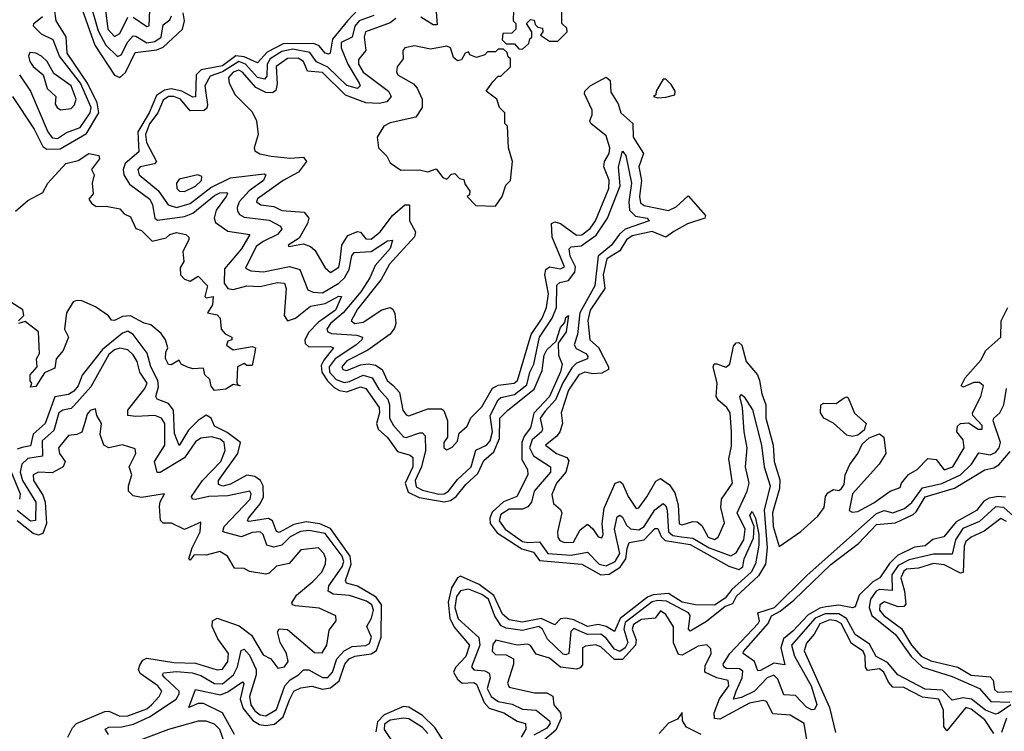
# Model space of a CAD drawing. Extents: x 2472589 to 2662339, y 701009 to 849030.
# Tile 390 of 406: x 2641315 to 2644957, y 760497 to 763129. Entities that reach past the tile are written whole.
import ezdxf

# ---------------------------------------------------------------- set-up
doc = ezdxf.new("R2010")
doc.units = 0

msp = doc.modelspace()

# ---------------------------------------------------------------- linework, layer by layer
at = {"layer": '0CON05XD'}
for points in [[(2641288, 762845), (2641368.5, 762725), (2641400.7, 762660.7), (2641415, 762650.7), (2641465, 762651.3), (2641561.8, 762708.2), (2641607, 762785), (2641601.3, 762821.3), (2641565.8, 762895), (2641490.9, 763005), (2641486.3, 763066.3), (2641450.3, 763125), (2641437.9, 763215)], [(2641540.4, 763180.4), (2641593, 763035), (2641665, 762924.6), (2641685, 762915.3), (2641706.1, 762933.9), (2641741.6, 763008.4), (2641822.2, 763017.8), (2641845, 763028.3), (2641917.5, 763095), (2641924.7, 763125), (2641919.2, 763155)], [(2641574.8, 763195), (2641605, 763087.9), (2641634, 763035), (2641676.3, 762993.7), (2641690.1, 762999.9), (2641715, 763047.3), (2641735, 763069.7), (2641745, 763069.1), (2641785, 763043.5), (2641815, 763048.2), (2641837.6, 763065), (2641845, 763110), (2641870.6, 763129.4), (2641876.3, 763143.7)], [(2642585, 763187.1), (2642527.1, 763125)], [(2642854.5, 763174.5), (2642859.8, 763110.2), (2642845, 763110.7), (2642799.2, 763139.2)], [(2643142.5, 763205), (2643140, 763125), (2643150, 763115), (2643150, 763095), (2643135, 763080), (2643101.7, 763078.3), (2643100, 763055), (2643115, 763040), (2643145, 763040), (2643161.7, 763021.7), (2643175, 763020)], [(2643175, 763020), (2643198.3, 763041.7), (2643201.7, 763058.3), (2643210, 763065), (2643210, 763085), (2643190, 763115), (2643205, 763130), (2643218.3, 763128.3), (2643221.7, 763111.7), (2643231.7, 763101.7), (2643248.3, 763098.3), (2643250, 763085), (2643241.7, 763071.7), (2643275, 763050), (2643305, 763050), (2643340, 763085), (2643338.3, 763098.3), (2643320, 763115), (2643320, 763185)], [(2641314.6, 762925), (2641355.4, 762865.4), (2641418.4, 762715), (2641435, 762692.4), (2641455, 762690.3), (2641487.7, 762712.3), (2641539, 762731), (2641575.1, 762784.9), (2641579.6, 762805), (2641540, 762895), (2641461.9, 762995), (2641438.2, 763055), (2641396, 763076), (2641365.6, 763105), (2641366.9, 763115), (2641399.2, 763140.8)], [(2641632, 763165), (2641641.1, 763095), (2641665, 763067.5), (2641685, 763078.6), (2641715, 763139.2)], [(2641735, 763138.2), (2641785, 763103.8), (2641793.3, 763106.7), (2641795.8, 763165)], [(2642624.7, 763145), (2642571, 763125), (2642555.1, 763104.9), (2642545, 763064.6), (2642503.6, 763045), (2642503.7, 763025), (2642528.5, 762965), (2642571.1, 762895), (2642574.6, 762885), (2642565, 762875.5), (2642525, 762885.7), (2642455, 762954.1), (2642413.1, 762973.1), (2642388, 763008), (2642325, 763020.9), (2642285, 763011.5), (2642241.4, 762985), (2642230.7, 762965), (2642229.5, 762920.5), (2642220.4, 762909.6), (2642195, 762916), (2642150.7, 762965), (2642125, 762974.4), (2642065, 762937.1), (2642019.4, 762920.6), (2642000, 762885), (2642009.7, 762815), (2642007.6, 762802.4), (2641996.7, 762793.3), (2641945, 762791.8), (2641909.3, 762835), (2641885, 762844.8), (2641865, 762845.5), (2641845, 762831.2)], [(2642527.1, 763125), (2642472.2, 763057.8), (2642463.8, 763006.2), (2642458.3, 763001.7), (2642445, 763006), (2642422.5, 763032.5), (2642401.5, 763041.5), (2642290, 763040), (2642230.8, 763009.2), (2642195, 762969.4), (2642145, 762992.6), (2642115, 762995.5), (2642065, 762959.3), (2641985.6, 762944.4), (2641968.1, 762925), (2641965, 762844.5), (2641955, 762842.7), (2641915, 762865.2), (2641875, 762873.9), (2641851.1, 762868.9), (2641821.4, 762848.6), (2641793.3, 762785), (2641752.1, 762715), (2641755, 762640.8), (2641705, 762596.8), (2641698, 762575), (2641700, 762555), (2641720.7, 762520.7), (2641795.9, 762465), (2641805.8, 762445), (2641814.7, 762395), (2641825, 762387.5), (2641925, 762401.3), (2641955, 762413.1), (2642035, 762479.5), (2642055, 762488.6), (2642079.7, 762489.7), (2642084, 762485), (2642078.1, 762475), (2642041.2, 762425), (2642034.7, 762395), (2642038.7, 762378.7), (2642085, 762347.3), (2642165.7, 762335), (2642135, 762281.5), (2642072, 762208), (2642071.7, 762155), (2642085, 762135.3), (2642105, 762131.7), (2642155, 762144.8), (2642205, 762142.4), (2642267.2, 762157.2), (2642294, 762155), (2642300, 762135), (2642293.1, 762035), (2642305.5, 762015.5), (2642335, 762024.7), (2642391, 762069), (2642445, 762079), (2642495, 762106.5), (2642505.7, 762105.7), (2642482.9, 762055), (2642420.2, 762009.8), (2642385, 761972.8), (2642369.8, 761945), (2642371, 761931), (2642385, 761919.7), (2642465, 761920), (2642475.2, 761915.2), (2642439.7, 761870.3), (2642429.7, 761850.3), (2642433, 761825), (2642453.2, 761793.2), (2642478.6, 761768.6), (2642497.6, 761757.6), (2642525, 761752.3), (2642575, 761771.1), (2642595.5, 761765.5), (2642644.8, 761694.8), (2642645.6, 761675), (2642634.7, 761635), (2642641.3, 761615), (2642675, 761583.8), (2642712.2, 761532.2), (2642758.9, 761518.9), (2642769.8, 761509.8), (2642768.9, 761475), (2642740.5, 761415), (2642751.8, 761381.8), (2642792.2, 761362.2), (2642885, 761345.7), (2642908.8, 761351.2), (2642929, 761365), (2642965, 761409.5), (2643009.5, 761450.5), (2643031.6, 761498.4), (2643069, 761531), (2643089.6, 761580.4), (2643091.3, 761655), (2643120.6, 761685), (2643218, 761762), (2643248.1, 761831.9), (2643255, 761888.8), (2643265, 761907.5), (2643299.6, 761940.5), (2643304.4, 761955.6), (2643315, 761991.2), (2643331.2, 762008.8), (2643335, 762027.5), (2643345.5, 762035.5), (2643336.1, 761975), (2643307.3, 761932.7), (2643308, 761888), (2643321.5, 761855), (2643315, 761827.1), (2643275, 761735.4), (2643216.8, 761673.2), (2643205, 761619.4), (2643181.2, 761588.8), (2643172.2, 761565), (2643172.6, 761502.6), (2643193.5, 761465), (2643194.5, 761445), (2643154.4, 761365.6), (2643104.2, 761345.8), (2643062.2, 761307.8), (2643054.2, 761285), (2643055.5, 761265), (2643081, 761231), (2643172, 761171.9), (2643215, 761159.2), (2643238.4, 761128.4), (2643394.8, 761114.8), (2643465, 761075.5), (2643495, 761077.8), (2643536.2, 761103.8), (2643556.8, 761135), (2643562.5, 761172.5), (2643569.4, 761195), (2643624.5, 761205.5), (2643665, 761247.1), (2643675, 761246.7), (2643687.6, 761217.6), (2643702.9, 761202.9), (2643795, 761188), (2643938.1, 761108.1), (2643975, 761095.5), (2643989.5, 761105), (2643995.3, 761135), (2644028.9, 761211.1), (2644032, 761255), (2644015.8, 761295), (2644025, 761310), (2644037.2, 761285), (2644049.1, 761225), (2644049.3, 761185), (2644036.6, 761116.6), (2644020.7, 761085), (2643949.1, 761020.9), (2643925, 760989.8), (2643885, 760963.2), (2643815, 760964.1), (2643765, 760974.9), (2643715, 761006.9), (2643658.5, 761001.5), (2643637.4, 760992.5), (2643536.2, 760913.8), (2643515, 760865.7), (2643484.6, 760884.6), (2643455, 760891.3), (2643415, 760884.6), (2643365, 760908.5), (2643334.3, 760915.7), (2643315, 760912.5), (2643295, 760891.2), (2643243.5, 760913.5), (2643175, 760900.8), (2643125, 760909), (2643100.4, 760930.4), (2643069.4, 760999.4), (2643015, 761040), (2642945, 761070.6), (2642935, 761064.5), (2642912.5, 761027.5), (2642899.9, 760975), (2642906.5, 760915), (2642922.2, 760882.2), (2642978.8, 760815), (2642965, 760773.9), (2642927.1, 760732.9), (2642920, 760715), (2642935, 760689.4), (2642951.8, 760675), (2642995, 760677.6), (2643005, 760671.5), (2643033.1, 760603.1), (2643051.9, 760581.9), (2643105.5, 760565), (2643155, 760534.7), (2643185.4, 760525), (2643187.6, 760505), (2643170.5, 760475)], [(2642706.4, 763133.6), (2642685, 763118.2), (2642594.5, 763085), (2642588.8, 763065), (2642595.6, 763015), (2642568.2, 762981.8), (2642568, 762965), (2642585.3, 762935), (2642679.6, 762865), (2642689.1, 762845), (2642672.5, 762825), (2642645, 762819.5), (2642595, 762821.6), (2642520.4, 762850.4), (2642435, 762933.8), (2642379.3, 762939.2), (2642364.6, 762975), (2642345, 762987.4), (2642305, 762986.2), (2642264.1, 762955.9), (2642267.3, 762892.7), (2642262.2, 762867.8), (2642250.6, 762859.4), (2642225, 762860), (2642189, 762879), (2642139.3, 762935), (2642125, 762943.3), (2642104.2, 762935), (2642087.5, 762915), (2642090, 762895), (2642111.5, 762851.5), (2642175, 762788), (2642191.4, 762755), (2642196.7, 762705), (2642182, 762655), (2642184.2, 762644.2), (2642203, 762633), (2642244.6, 762624.6), (2642315, 762617.5), (2642365, 762621.2), (2642376.2, 762605), (2642345.8, 762565), (2642289.4, 762535), (2642195, 762466.9), (2642190.8, 762455), (2642206.7, 762445), (2642255, 762438.5), (2642285, 762423.3), (2642367.8, 762417.8), (2642384, 762395), (2642380, 762375), (2642348.3, 762321.7), (2642307.5, 762295), (2642310, 762290), (2642365, 762300), (2642390.9, 762290.9), (2642406.7, 762276.7), (2642445, 762212), (2642464.5, 762194.5), (2642495, 762214.4), (2642500.4, 762239.6), (2642506.3, 762295), (2642528.9, 762331), (2642565, 762346.4), (2642575, 762343.1), (2642595, 762318.9), (2642615, 762317.7), (2642647.8, 762345), (2642694.5, 762405.5), (2642740, 762445), (2642756.5, 762445), (2642757, 762385), (2642778.5, 762345), (2642775, 762325.8), (2642682.8, 762225), (2642651.7, 762168.3), (2642565, 762058.2), (2642541.1, 762015), (2642555, 762005.5), (2642585, 762010), (2642655, 762055.4), (2642685, 762064.5), (2642695, 762058.6), (2642702.4, 762042.4), (2642706.2, 762005), (2642701.6, 761988.4), (2642685, 761965.5), (2642602.9, 761907.1), (2642525, 761867.7), (2642507.1, 761845), (2642510, 761835), (2642525, 761831.8), (2642575, 761852.2), (2642605, 761856.2), (2642631.2, 761851.2), (2642655.5, 761835.5), (2642673.8, 761795), (2642696.3, 761776.3), (2642719.6, 761749.6), (2642732.2, 761685), (2642745, 761668), (2642755, 761664.2), (2642825, 761689.4), (2642875, 761690), (2642883.9, 761683.9), (2642897.5, 761645), (2642897.5, 761585), (2642884, 761565), (2642883.8, 761545), (2642895, 761537.5), (2642915, 761547.5), (2642935, 761570), (2642940, 761600), (2642970, 761625), (2642983.9, 761656.1), (2643025, 761697.1), (2643063.7, 761766.3), (2643085, 761777.3), (2643143.8, 761785), (2643156.7, 761795), (2643207, 761965), (2643248, 762025), (2643263.6, 762065), (2643271, 762115), (2643257.9, 762185), (2643261.5, 762205), (2643275, 762214.6), (2643315, 762208.2), (2643330.5, 762215), (2643285.2, 762325), (2643282.5, 762375), (2643295, 762381.8), (2643315, 762376), (2643375, 762332.2), (2643395, 762333.3), (2643425, 762356.5)], [(2643075, 762440), (2643100, 762475), (2643113, 762517), (2643130, 762535), (2643137.5, 762605), (2643122.5, 762655), (2643120, 762735), (2643110, 762745), (2643110, 762785), (2643090, 762805), (2643080, 762835), (2643040, 762865), (2643065, 762900), (2643085, 762920), (2643095, 762920), (2643130, 762955), (2643130, 762985), (2643121.7, 762991.7), (2643118.3, 763008.3), (2643105, 763020), (2643085, 763020), (2643075, 763010), (2643045, 763010), (2643035, 763000), (2643005, 762990), (2642980, 763000), (2642975, 763010), (2642962.5, 763005), (2642949.3, 762980.7), (2642935, 762977.5), (2642919.3, 762989.3), (2642908.2, 763025), (2642895, 763031.5), (2642835, 763020), (2642775, 763032.5), (2642740, 763025), (2642732.5, 763015), (2642733.8, 762985), (2642711.2, 762955), (2642709.2, 762935), (2642715, 762924.3), (2642771.9, 762891.9), (2642785.6, 762875.6), (2642804.2, 762835), (2642804, 762805), (2642780.7, 762769.3), (2642685, 762748), (2642662.5, 762735), (2642637.5, 762695), (2642642.5, 762655), (2642672.5, 762625), (2642685, 762600), (2642725, 762572.5), (2642793.6, 762573.6), (2642825, 762566.7), (2642855, 762577.5), (2642880, 762545), (2642895, 762540), (2642911.7, 762558.3), (2642925, 762560), (2642941.7, 762541.7), (2642958.3, 762538.3), (2642961.7, 762521.7), (2642980, 762495), (2642978.3, 762481.7), (2642970, 762475), (2643001.7, 762441.7), (2643075, 762440)], [(2641466.4, 762796.4), (2641505, 762800.8), (2641517.8, 762815), (2641523.5, 762835), (2641505, 762884.2), (2641440.9, 762930.9), (2641416.5, 762975), (2641395, 762994.2), (2641375, 763005.7), (2641352.3, 763007.7), (2641348, 762995), (2641352.9, 762975), (2641365, 762956.2), (2641401.2, 762925), (2641416.2, 762875), (2641448, 762845), (2641446.4, 762816.4), (2641453.3, 762805), (2641466.4, 762796.4)], [(2643425, 762356.5), (2643445.2, 762385), (2643494.8, 762505), (2643495.2, 762535.2), (2643475.3, 762585), (2643478.2, 762605), (2643495.9, 762634.1), (2643497.5, 762655), (2643485, 762700), (2643427.8, 762745), (2643423.5, 762755), (2643433, 762777), (2643432.9, 762795), (2643404.2, 762855), (2643405.8, 762865), (2643425.7, 762885), (2643485, 762917.1), (2643499.4, 762905), (2643501.2, 762861.2), (2643528.6, 762818.6), (2643538.6, 762785), (2643583.3, 762745), (2643584.8, 762694.8), (2643622.3, 762635), (2643604.8, 762585), (2643615.2, 762534.8), (2643607.8, 762475), (2643611.5, 762451.5), (2643625, 762442.6), (2643715, 762423.5), (2643743.5, 762436.6), (2643787.9, 762477.9), (2643851.4, 762405), (2643850, 762395), (2643785.5, 762374.5), (2643734.6, 762345.3), (2643705, 762324.6), (2643655, 762346.2), (2643580.8, 762329.2), (2643559.5, 762315), (2643535, 762274.7), (2643487.5, 762245), (2643473.8, 762185), (2643479.5, 762135), (2643424.9, 762055.1), (2643417.1, 762017.1), (2643424.6, 761945), (2643456.6, 761916.6), (2643493.1, 761845), (2643493.1, 761835), (2643468.9, 761821.1), (2643435, 761819.2), (2643405, 761825.8), (2643382.8, 761815), (2643345, 761758.6), (2643317.5, 761675), (2643322.5, 761635), (2643313.3, 761605), (2643301.8, 761588.2), (2643260, 761555), (2643300.8, 761525), (2643339.1, 761509.1), (2643346.9, 761496.9), (2643334.7, 761455), (2643300.8, 761415), (2643283.4, 761373.4), (2643289.3, 761339.3), (2643315, 761316.7), (2643320, 761305), (2643304.6, 761235), (2643305.5, 761215), (2643313.2, 761203.2), (2643330, 761195), (2643363.1, 761196.9), (2643388.5, 761241.5), (2643415, 761263.3), (2643435.7, 761245.7), (2643455, 761216.2), (2643468, 761212), (2643473.8, 761225), (2643469.4, 761265), (2643477.2, 761322.8), (2643517.5, 761415), (2643535, 761421.2), (2643545, 761413.8), (2643565.4, 761365), (2643595, 761321.2), (2643605, 761324), (2643635, 761364.3), (2643668, 761422), (2643685, 761431.4), (2643718.3, 761408.3), (2643738.8, 761378.8), (2643751.3, 761335), (2643755, 761264.3), (2643765, 761260), (2643805, 761273.1), (2643821.4, 761271.4), (2643838.6, 761258.6), (2643862.2, 761215), (2643885, 761206.7), (2643898.6, 761215), (2643922.3, 761267.7), (2643908.6, 761325), (2643911.4, 761355), (2643951.2, 761415), (2643938.8, 761505), (2643948.3, 761551.7), (2643948.2, 761605), (2643943.3, 761675), (2643931.4, 761695), (2643900.3, 761720.3), (2643891.5, 761735), (2643894.6, 761785), (2643880, 761845), (2643884.2, 761855.8), (2643894, 761856), (2643926.5, 761843.5), (2643942.2, 761855), (2643955, 761921.2), (2643965, 761934.2), (2643975, 761935.6), (2643986.9, 761925), (2644002.9, 761865), (2644043.9, 761815), (2644052.2, 761795), (2644060.7, 761745), (2644075.3, 761705), (2644074.7, 761655), (2644102.3, 761555), (2644105.3, 761495), (2644126.6, 761426.6), (2644125.5, 761394.5), (2644099.3, 761305), (2644102, 761255), (2644125, 761180.8), (2644205, 761235.4), (2644267.7, 761292.3), (2644290.4, 761325), (2644295.5, 761365), (2644305, 761379.5), (2644325, 761390.8), (2644345, 761388), (2644355.5, 761394.5), (2644365, 761410), (2644368.9, 761445), (2644386.1, 761483.9), (2644415.3, 761525), (2644430.9, 761559.1), (2644457.1, 761582.9), (2644495, 761597.3), (2644512.1, 761585), (2644519.4, 761525), (2644494.4, 761485.6), (2644396.2, 761375), (2644383, 761313), (2644395, 761307.5), (2644415, 761310), (2644475, 761342.2), (2644535, 761385.6), (2644571.7, 761398.3), (2644577.5, 761415), (2644602.9, 761447.1), (2644635, 761465.5), (2644674, 761506), (2644705, 761502.9), (2644734.6, 761464.6), (2644766.9, 761475), (2644808.9, 761545), (2644804.6, 761575), (2644781.4, 761605), (2644784.3, 761625), (2644795, 761635.8), (2644825, 761638), (2644861.2, 761615), (2644875.6, 761614.4), (2644875, 761627.5), (2644841.2, 761665), (2644840, 761675), (2644870, 761735), (2644880, 761775), (2644865, 761787.5), (2644845, 761786.7), (2644805, 761770), (2644797.5, 761775), (2644812.9, 761805), (2644870.3, 761869.7), (2644889.1, 761905), (2644944.1, 761955), (2644945.4, 762015), (2644970, 762065)], [(2643675, 762840), (2643705, 762842.5), (2643738.3, 762851.7), (2643740, 762865), (2643725, 762890), (2643705, 762910), (2643695, 762910), (2643670, 762865), (2643668.3, 762851.7), (2643660, 762845), (2643675, 762840)], [(2641845, 762831.2), (2641825.7, 762785), (2641794.7, 762744.7), (2641780, 762705), (2641784.5, 762675), (2641821.1, 762605), (2641813.8, 762596.2), (2641761.1, 762585), (2641752.3, 762575), (2641756.9, 762555), (2641827.5, 762497.5), (2641864.1, 762444.1), (2641895, 762435.2), (2641945, 762448.9), (2642021.4, 762508.6), (2642095, 762543.8), (2642219.6, 762559.6), (2642225.4, 762555), (2642216.6, 762535), (2642163.6, 762496.4), (2642127.2, 762455), (2642118.8, 762435), (2642120.5, 762420.5), (2642128.2, 762408.2), (2642145, 762398.8), (2642237.4, 762387.4), (2642279.2, 762365), (2642284.4, 762355), (2642268.5, 762335), (2642215, 762309.4), (2642189.9, 762290.1), (2642150.6, 762210.6), (2642170, 762200), (2642216.7, 762196.7), (2642313.2, 762216.8), (2642351.1, 762205), (2642380.4, 762130.4), (2642401.1, 762121.1), (2642435, 762119.5), (2642495.5, 762154.5), (2642515.8, 762174.2), (2642534.2, 762205), (2642543.8, 762256.2), (2642551.8, 762268.3), (2642615, 762272.3), (2642675, 762310.8), (2642694, 762314), (2642685, 762282.5), (2642629.8, 762220.1), (2642610, 762175), (2642577.2, 762122.8), (2642511.1, 762045), (2642464.2, 762005), (2642451.5, 761985), (2642454.4, 761975), (2642468.5, 761968.5), (2642561.8, 761961.8), (2642582.9, 761955), (2642580.4, 761945), (2642558.4, 761925), (2642482.1, 761875), (2642459.2, 761845), (2642460.6, 761825), (2642485, 761798.8), (2642515, 761787.5), (2642535, 761790.8), (2642585, 761814.1), (2642618.2, 761805), (2642643, 761763), (2642676.5, 761725), (2642682.9, 761705), (2642682.9, 761655), (2642698.2, 761628.2), (2642735, 761586.2), (2642745, 761583.8), (2642795, 761601.5), (2642805, 761601.4), (2642815, 761590), (2642815.6, 761535), (2642801.2, 761475), (2642777.7, 761425), (2642781.6, 761401.6), (2642805, 761388.6), (2642865, 761374), (2642885, 761374.8), (2642901.1, 761385), (2642935, 761428.6), (2642984.7, 761475), (2643002.7, 761537.3), (2643041.3, 761555), (2643055, 761571.8), (2643063.4, 761605), (2643055.2, 761665), (2643085, 761722.8), (2643095, 761731.9), (2643145, 761743.2), (2643191, 761779), (2643202.2, 761825), (2643217.2, 761855), (2643238.1, 761955), (2643284.1, 762025), (2643301.2, 762065), (2643302.3, 762147.7), (2643312.8, 762157.2), (2643345.4, 762164.6), (2643368.9, 762195), (2643370.9, 762215), (2643351.5, 762255), (2643347.9, 762282.1), (2643355, 762288.5), (2643392.3, 762292.4), (2643447.4, 762332.6), (2643489.6, 762395), (2643536.4, 762515), (2643530.3, 762585), (2643545, 762642.5), (2643557, 762627), (2643578.4, 762525), (2643568.5, 762455), (2643571.2, 762425), (2643592.5, 762402.5), (2643636.2, 762395), (2643643.8, 762385), (2643555, 762354.8), (2643533.5, 762336.5), (2643504.2, 762295), (2643455.2, 762255), (2643442.1, 762145), (2643387.6, 762045), (2643378.4, 761965), (2643366.2, 761926.2), (2643373.5, 761913.5), (2643409.1, 761895), (2643416.9, 761885), (2643415.5, 761875), (2643375, 761859.1), (2643358, 761842), (2643323.9, 761786.1), (2643297.4, 761722.6), (2643258.4, 761681.6), (2643240.6, 761655), (2643249.3, 761615), (2643245.7, 761605), (2643210.6, 761575), (2643201.4, 761545), (2643215, 761515.3), (2643278.9, 761475), (2643278.9, 761455), (2643218.2, 761385), (2643208.6, 761345), (2643195, 761326.7), (2643175, 761318.4), (2643125, 761319), (2643095, 761299.1), (2643088.9, 761275), (2643110.3, 761245), (2643175, 761199.2), (2643195, 761194.6), (2643237.8, 761197.8), (2643268.9, 761155), (2643355, 761148), (2643415, 761159.7), (2643459.1, 761115), (2643485, 761108.6), (2643518, 761125), (2643534.6, 761155), (2643515.6, 761245), (2643525, 761290.5), (2643535, 761296.5), (2643545, 761289.4), (2643559.5, 761259.5), (2643575, 761245.7), (2643605, 761242.6), (2643625, 761254.7), (2643664.1, 761315.9), (2643695, 761340), (2643705, 761331.1), (2643710, 761315), (2643715.5, 761235), (2643731.4, 761221.4), (2643763.6, 761216.4), (2643805, 761210.9), (2643864.9, 761174.9), (2643945, 761145.8), (2643965, 761156.8), (2643993.1, 761205), (2643998.8, 761245), (2643969.6, 761305), (2644006.2, 761385), (2644013.3, 761415), (2643999.3, 761475), (2644005.5, 761545.5), (2643994.5, 761605), (2643989.3, 761695), (2643978.8, 761735), (2643985, 761743.3), (2643995, 761733.8), (2644025.6, 761685.6), (2644059, 761555), (2644069.3, 761475), (2644091.6, 761405), (2644068.4, 761315), (2644079.6, 761175), (2644074.4, 761115), (2644048, 761072), (2643965, 760996), (2643951.9, 760968.2), (2643925, 760958.8), (2643855, 760903.1), (2643795, 760867.1), (2643789.5, 760875), (2643795.3, 760925), (2643789.1, 760935), (2643707.6, 760977.6), (2643675, 760980.4), (2643655, 760975.6), (2643555, 760899.1), (2643549.6, 760875), (2643564.5, 760825), (2643554.8, 760805), (2643535, 760791.6), (2643515, 760800), (2643485, 760841), (2643465, 760856.2), (2643415, 760855.2), (2643365, 760876.5), (2643353.7, 760866.3), (2643346.8, 760785), (2643335, 760779), (2643325, 760781.6), (2643267.2, 760837.2), (2643248.3, 760875), (2643235, 760883.9), (2643175, 760869.8), (2643115, 760878.1), (2643096.5, 760886.5), (2643072.1, 760922.1), (2643048.8, 760985), (2643025, 761003.4), (2642975, 761023.1), (2642945, 761016.8), (2642930.5, 760995), (2642924.6, 760955), (2642937.1, 760912.9), (2643013.4, 760843.4), (2643017.2, 760815), (2642986.8, 760735), (2642994.3, 760724.3), (2643035, 760720), (2643051.3, 760711.3), (2643055.3, 760695), (2643044.5, 760655), (2643059.5, 760625), (2643085, 760607.4), (2643137.1, 760597.1), (2643175, 760578.1), (2643225, 760574.7), (2643274.7, 760535), (2643276.7, 760525), (2643265, 760508.7), (2643217.3, 760482.7)], [(2641298.8, 762421.2), (2641345, 762460.6), (2641400, 762490), (2641418.8, 762525), (2641485, 762597.5), (2641531.7, 762608.3), (2641570, 762635), (2641607.5, 762627.5), (2641610, 762615), (2641580, 762575), (2641590, 762555), (2641583.3, 762525), (2641586.7, 762485), (2641570, 762465), (2641580.7, 762450.7), (2641598.3, 762438.3), (2641635, 762440), (2641685, 762430), (2641701.7, 762411.7), (2641725, 762400), (2641745, 762357.5), (2641765, 762350), (2641805, 762310), (2641857, 762323), (2641870, 762335), (2641895, 762342.5), (2641930, 762335), (2641940, 762325), (2641940, 762315), (2641918.3, 762271.7), (2641922.5, 762235), (2641908.3, 762211.7), (2641910, 762185), (2641925, 762170), (2641945, 762162.5), (2641975, 762180), (2642010, 762145), (2642000, 762105), (2642005, 762100), (2642030, 762105), (2642027.5, 762075), (2642010, 762045), (2642045, 762037.5), (2642056.7, 762025), (2642060, 761985), (2642075, 761967.5), (2642100, 761955), (2642100, 761945), (2642085, 761940), (2642080, 761925), (2642105, 761907.5), (2642175, 761920), (2642187.5, 761915), (2642185, 761900), (2642175, 761850), (2642155, 761850), (2642145, 761857.5), (2642120, 761845), (2642118.3, 761788.3), (2642120, 761780), (2642130, 761775), (2642105, 761780), (2642077, 761763), (2642035, 761757.5), (2642023.6, 761773.6), (2642018.8, 761798.8), (2642000, 761815), (2641995, 761840), (2641955, 761837.5), (2641935, 761844), (2641912.5, 761855), (2641905, 761870), (2641875, 761852.5), (2641865, 761853.3), (2641854, 761876), (2641855, 761900), (2641862.5, 761915), (2641854, 761945), (2641838.6, 761968.6), (2641800.4, 762000.5), (2641775, 762006.7), (2641725, 762034.3), (2641695, 762031.9), (2641665, 762016.7), (2641655, 762017.5), (2641643.9, 762033.9), (2641595, 762066.7), (2641545, 762088.8), (2641525, 762090), (2641512.5, 762085), (2641487.5, 762045), (2641480, 761985), (2641495.6, 761955), (2641475.7, 761905), (2641450, 761875), (2641445, 761840), (2641407, 761823), (2641375, 761772.5), (2641355, 761770), (2641360, 761785), (2641353.6, 761793.6), (2641353.3, 761815), (2641380, 761845), (2641377.5, 761875), (2641387.5, 761895), (2641384, 761975), (2641335, 762012.5), (2641310, 762005)], [(2641925, 762493.8), (2641965, 762513.1), (2641987.5, 762535), (2641989.2, 762549.2), (2641974.3, 762555.7), (2641905, 762540), (2641894.3, 762525), (2641896, 762505), (2641905.6, 762495.6), (2641925, 762493.8)], [(2641310, 762015), (2641330, 762035), (2641326.4, 762056.4), (2641202.5, 762135)], [(2642109, 760485), (2642065, 760565.3), (2641995, 760599.1), (2641975, 760600), (2641940, 760585), (2641965, 760650.8), (2642058, 760632), (2642085, 760642.1), (2642139.1, 760679.1), (2642144, 760674), (2642130.6, 760615), (2642141, 760581), (2642176.9, 760536.9), (2642202.3, 760522.3), (2642225, 760517.7), (2642257.4, 760522.6), (2642289.7, 760550.3), (2642313.5, 760613.5), (2642329.4, 760645), (2642355, 760657.8), (2642395, 760663.8), (2642435, 760652.3), (2642465, 760657.2), (2642496.1, 760683.9), (2642517.8, 760745), (2642534.2, 760765), (2642555, 760775.2), (2642615, 760783.3), (2642634.6, 760795.4), (2642651.6, 760845), (2642652.7, 760965), (2642633.4, 760993.3), (2642565, 761033.5), (2642524.2, 761045), (2642520.4, 761055), (2642540.9, 761115), (2642537, 761145), (2642465, 761246.8), (2642425.7, 761264.3), (2642375, 761271.9), (2642328.5, 761261.5), (2642275, 761232.8), (2642265, 761235.6), (2642249.7, 761275), (2642235, 761284.2), (2642162.4, 761272.4), (2642158, 761275), (2642160.9, 761285), (2642203.4, 761336.6), (2642216.5, 761363.5), (2642215.5, 761405), (2642205.1, 761425.1), (2642185, 761439.8), (2642155, 761444), (2642095, 761411.6), (2642066, 761404), (2642050.3, 761410.3), (2642049.7, 761425), (2642122.2, 761525), (2642131.8, 761565), (2642082.6, 761602.6), (2642035.4, 761625), (2642023.6, 761655), (2642005, 761665.9), (2641975, 761646.6), (2641939.3, 761610.7), (2641904.5, 761554.5), (2641888, 761598), (2641883.9, 761685), (2641865, 761709.5), (2641822.9, 761725), (2641818.5, 761735), (2641828.3, 761771.7), (2641826, 761795), (2641799.6, 761845), (2641786.2, 761896.2), (2641734, 761965), (2641715, 761977.2), (2641695, 761969.7), (2641620.7, 761909.3), (2641545.7, 761814.3), (2641531.6, 761775), (2641515, 761755.3), (2641495, 761742.4), (2641445, 761734.6), (2641408.7, 761635), (2641364.6, 761595.4), (2641355, 761553.1), (2641323.9, 761546.1), (2641305, 761540.6)], [(2642075, 761231.6), (2642066.4, 761236.4), (2642070.7, 761255), (2642167.3, 761355), (2642171.5, 761375), (2642165.8, 761385), (2642085, 761367.3), (2642014.2, 761365.8), (2641965, 761354.1), (2641954.3, 761355), (2641950.4, 761365), (2641990.5, 761425), (2642058.9, 761495), (2642075.3, 761535), (2642070.9, 761565), (2642056.9, 761576.9), (2642025, 761586.3), (2641985, 761581.1), (2641965, 761567.3), (2641925, 761508.6), (2641835, 761453.8), (2641824, 761454), (2641813.4, 761495), (2641851.3, 761555), (2641852.1, 761635), (2641839.6, 761655), (2641815, 761665.3), (2641745, 761660.9), (2641714.4, 761665), (2641714.6, 761685), (2641778, 761765), (2641785.8, 761785), (2641758.8, 761825), (2641749.5, 761865), (2641735, 761889.6), (2641715, 761908.2), (2641685, 761914), (2641665, 761907.6), (2641645, 761890.5), (2641578.4, 761771.6), (2641515, 761701.1), (2641505, 761691.1), (2641474.8, 761685.2), (2641460, 761675), (2641441, 761609), (2641398.5, 761571.5), (2641399.5, 761515), (2641344.5, 761505.5), (2641322.5, 761485), (2641316.6, 761455), (2641325.3, 761424.7), (2641374.9, 761344.9), (2641373.5, 761276.5), (2641355, 761273.7), (2641305, 761313.5)], [(2644925, 760560), (2644888.2, 760575), (2644836.1, 760616.1), (2644805, 760620.3), (2644765, 760612.1), (2644728.6, 760648.6), (2644665, 760652.8), (2644563.2, 760705), (2644525, 760751), (2644483.6, 760773.6), (2644458.9, 760818.9), (2644405.2, 760855), (2644374, 760914), (2644345, 760931.4), (2644295, 760931), (2644258, 760915), (2644170, 760815), (2644181.5, 760775), (2644242.5, 760665), (2644263.8, 760596.2), (2644255, 760577.5), (2644245, 760576.1), (2644225, 760585.9), (2644185, 760628.9), (2644141.6, 760631.6), (2644119.4, 760689.4), (2644105, 760704.2), (2644079.7, 760695), (2644032.6, 760645), (2643985, 760622), (2643955.8, 760615.8), (2643964.9, 760645.1), (2643987.5, 760695), (2643989.4, 760719.4), (2643978, 760728), (2643929.3, 760729.3), (2643919.6, 760735), (2643917.8, 760745), (2643941.8, 760785), (2644046.5, 760895), (2644051.9, 760905), (2644045.5, 760935), (2644106.7, 760955), (2644227, 761073), (2644485, 761302), (2644513.2, 761313.2), (2644545.2, 761305.2), (2644588.4, 761321.6), (2644615, 761342.9), (2644655, 761397.8), (2644726.5, 761413.5), (2644794.9, 761445.1), (2644835.5, 761484.5), (2644863.5, 761526.5), (2644905, 761520), (2644925, 761528.7), (2644938.7, 761545), (2644943.3, 761565), (2644916.2, 761645), (2644918, 761655), (2644940.5, 761675), (2644956.1, 761705), (2644965.2, 761765)], [(2644395, 761587.9), (2644375, 761591.8), (2644325, 761637.3), (2644289.2, 761655), (2644277.5, 761675), (2644278, 761705), (2644289.1, 761710.9), (2644335, 761709.2), (2644365, 761730), (2644375, 761734.3), (2644380.2, 761730.2), (2644403.5, 761673.5), (2644446.2, 761635), (2644439.1, 761610.9), (2644415, 761592.2), (2644395, 761587.9)], [(2642399.4, 761050.6), (2642432.9, 761085), (2642445.7, 761115.7), (2642447.1, 761135), (2642440, 761155), (2642420, 761175), (2642355, 761167.5), (2642312.2, 761117.8), (2642265, 761107.1), (2642237.9, 761082.1), (2642225, 761078), (2642165, 761087.5), (2642145, 761098.8), (2642110, 761100), (2642083.8, 761145), (2642055, 761161.4), (2642005, 761148.9), (2641960.7, 761149.3), (2641945, 761130), (2641940, 761135), (2641953.3, 761175), (2641982.9, 761235), (2641985, 761270), (2641925, 761243.8), (2641877, 761267), (2641845, 761266.7), (2641836.2, 761276.2), (2641832.2, 761327.8), (2641834.2, 761345.8), (2641850, 761375), (2641765, 761361.5), (2641735, 761367.3), (2641717.5, 761385), (2641717.3, 761405), (2641730, 761445), (2641720, 761475), (2641744.2, 761525), (2641742, 761542), (2641695, 761556.9), (2641645, 761545.8), (2641626.2, 761555), (2641612.9, 761595), (2641617.5, 761635), (2641600, 761665), (2641595, 761690), (2641575, 761683.3), (2641565, 761670), (2641557.6, 761642.4), (2641545, 761603.8), (2641525.6, 761594.4), (2641495, 761590.8), (2641458.1, 761545), (2641462.5, 761525), (2641482.5, 761495), (2641475.6, 761475), (2641435, 761452.5), (2641385, 761455.4), (2641364.6, 761445), (2641365.4, 761425), (2641400.8, 761370.8), (2641409.1, 761345), (2641413.7, 761265), (2641400.9, 761229.1), (2641385, 761222.2), (2641365, 761229), (2641305, 761275.7)], [(2644045, 760720), (2644033.4, 760755), (2643991.4, 760785), (2643992.4, 760792.4), (2644084.3, 760895), (2644095.9, 760924.1), (2644128.6, 760941.4), (2644178.6, 760981.4), (2644315, 761114), (2644418.2, 761191.8), (2644485, 761261.2), (2644555, 761267.7), (2644620.6, 761299.4), (2644631.8, 761308.2), (2644665, 761364.5), (2644773.3, 761396.7), (2644885, 761464), (2644918.9, 761471.1), (2644937, 761483), (2644978.5, 761531.5)], [(2641279.6, 761465), (2641316.1, 761375), (2641314.6, 761355.4)], [(2644962.3, 761362.4), (2644935, 761364.8), (2644901.3, 761358.7), (2644881.8, 761348.2), (2644855, 761313.8), (2644778.8, 761271.2), (2644733.8, 761216.2), (2644693.5, 761206.5), (2644665, 761182.9), (2644625, 761177.5), (2644562.5, 761147.5), (2644532, 761118), (2644497.3, 761065), (2644470.4, 761049.5), (2644420, 761000), (2644405, 760957.5), (2644396.1, 760953.9), (2644345, 760963.8), (2644297, 760956.9), (2644275, 760952), (2644232.1, 760927.9), (2644175, 760866.9), (2644140.7, 760839.3), (2644131.1, 760805), (2644145, 760742.5), (2644105, 760748.9), (2644055, 760721.1), (2644045, 760720)], [(2645015, 761271.4), (2644955.3, 761325.3), (2644925, 761327.5), (2644865, 761273.5), (2644803.3, 761246.7), (2644777, 761205), (2644765, 761151.8), (2644695, 761152.3), (2644605, 761131.4), (2644565, 761110.2), (2644541.1, 761075), (2644542.5, 761017.5), (2644495, 761021.6), (2644483.2, 761015), (2644461.9, 760985), (2644457, 760955), (2644467.2, 760925), (2644554.4, 760855), (2644613.1, 760773.1), (2644654.1, 760734.2), (2644765, 760699), (2644865, 760655.3), (2644906.9, 760606.9), (2644977.5, 760605)], [(2644965, 761272.7), (2644945, 761283.6), (2644882.4, 761237.6), (2644834.5, 761215), (2644815, 761199.1), (2644808.6, 761181.4), (2644805, 761084.4), (2644795, 761082.3), (2644735, 761112.8), (2644695, 761117.9), (2644640.1, 761099.9), (2644595, 761096.5), (2644585, 761089.4), (2644574.3, 761065), (2644588.3, 761015), (2644592.5, 760967.5), (2644585, 760958.5), (2644565, 760957.1), (2644513.7, 760976.3), (2644497.1, 760965), (2644496, 760945), (2644511.8, 760925), (2644576.7, 760876.7), (2644613.7, 760815), (2644650, 760775), (2644685, 760757.3), (2644785, 760733.9), (2644835, 760704.4), (2644905, 760697.7), (2644915.8, 760685.8), (2644921.4, 760651.4), (2644931.7, 760641.7), (2644985, 760643.5)], [(2641643.5, 760485), (2641631.4, 760505), (2641645, 760512.5), (2641692.9, 760512.9), (2641736.4, 760523.6), (2641795, 760549.8), (2641893.1, 760615), (2641905.2, 760634.8), (2641904.6, 760645), (2641851.2, 760695), (2641843.3, 760705), (2641846.8, 760713.2), (2641895, 760717.9), (2641952.8, 760712.8), (2641985, 760702.6), (2642035, 760673.2), (2642065, 760672.9), (2642105.8, 760705), (2642121, 760735), (2642134.7, 760795.3), (2642145, 760800.5), (2642165, 760778.2), (2642190, 760725), (2642190, 760705), (2642164.8, 760625), (2642169.8, 760595), (2642185, 760572.2), (2642205, 760557.9), (2642225, 760553.7), (2642265, 760577.5), (2642296.2, 760665), (2642315, 760686.9), (2642346.4, 760705), (2642365, 760724.5), (2642385, 760724), (2642435, 760695.2), (2642455, 760696.2), (2642472.6, 760715), (2642487.8, 760765), (2642515.1, 760794.9), (2642545, 760810), (2642595, 760814.4), (2642608.7, 760821.3), (2642616.1, 760845), (2642598.9, 760885), (2642616.6, 760915), (2642623.9, 760945), (2642617.1, 760965), (2642598.4, 760978.4), (2642535, 760998.6), (2642473.9, 761003.9), (2642455.4, 761015), (2642458.9, 761035), (2642507.9, 761105), (2642513.7, 761125), (2642508.1, 761145), (2642445, 761228.8), (2642385, 761240), (2642353.7, 761236.3), (2642315, 761215.7), (2642284.8, 761185.2), (2642255, 761177.6), (2642229.6, 761185), (2642216, 761225), (2642205, 761234.6), (2642175, 761232), (2642135, 761215.7), (2642075, 761231.6)], [(2641492.5, 760475), (2641510, 760510), (2641525, 760525.9), (2641630, 760570), (2641645, 760570.6), (2641685, 760553), (2641715, 760554.4), (2641785, 760580.2), (2641803, 760595), (2641831.1, 760625), (2641840.4, 760645), (2641825.3, 760665), (2641760.3, 760710.3), (2641754.1, 760725), (2641758.9, 760741.1), (2641770.7, 760759.3), (2641785, 760766.8), (2641885, 760750.7), (2641965, 760748.8), (2642045, 760724.6), (2642065, 760726.5), (2642084.6, 760755), (2642087.5, 760785), (2642048.4, 760838.4), (2642026.5, 760885), (2642027.5, 760905), (2642045, 760915.8), (2642126.3, 760886.3), (2642172.1, 760852.1), (2642215, 760780), (2642244.5, 760764.4), (2642270, 760730), (2642295, 760735.7), (2642308.2, 760755), (2642301.9, 760785), (2642278.1, 760825), (2642268, 760865), (2642275, 760876), (2642305, 760872.9), (2642405, 760788.1), (2642433.6, 760786.4), (2642451.2, 760815), (2642459.7, 760870.3), (2642486, 760905), (2642484.1, 760924.1), (2642422.3, 760952.3), (2642335, 760961.2), (2642324.2, 760964.2), (2642321.7, 760971.7), (2642339.3, 761000.7), (2642399.4, 761050.6)], [(2644231.9, 760435), (2644216.7, 760525), (2644165, 760556), (2644101.5, 760561.5), (2644077.1, 760607.1), (2644065, 760610.6), (2644015, 760600.9), (2643905, 760541.3), (2643885, 760544.5), (2643883.5, 760565), (2643903.6, 760616.4), (2643937.6, 760665), (2643936.2, 760685), (2643894.4, 760694.4), (2643850, 760715), (2643851.1, 760738.9), (2643872.5, 760785), (2643871.7, 760801.7), (2643857, 760817), (2643825, 760811.2), (2643765, 760778.6), (2643751.4, 760781.4), (2643733.7, 760823.7), (2643733.1, 760883.1), (2643705, 760929.2), (2643685, 760942), (2643666.2, 760915), (2643615, 760910.2), (2643585, 760891.3), (2643580.2, 760875), (2643595.6, 760835), (2643592.8, 760815), (2643545, 760762.4), (2643515, 760762.2), (2643465, 760809.3), (2643445, 760816.3), (2643408.1, 760811.9), (2643396.9, 760805), (2643396.8, 760743.2), (2643388.7, 760731.3), (2643375, 760726.4), (2643315, 760733.5), (2643275, 760767.8), (2643250, 760775), (2643225, 760782), (2643205, 760813.8), (2643195, 760819.4), (2643155, 760815.7), (2643076.2, 760833.8), (2643065, 760817.5), (2643063.3, 760793.3), (2643075, 760781.2), (2643115, 760780), (2643141.2, 760765), (2643142, 760745), (2643120, 760675), (2643125, 760660), (2643218.7, 760638.7), (2643265, 760639.4), (2643287.1, 760627.1), (2643290.8, 760595), (2643315.4, 760565), (2643318.4, 760545), (2643298.5, 760501.5), (2643256.9, 760465)], [(2644918.5, 760488.5), (2644885, 760539.4), (2644835, 760578.8), (2644815.3, 760584.7), (2644745, 760498.8), (2644733.8, 760515), (2644732.1, 760575), (2644715.4, 760615.4), (2644655, 760622.5), (2644585, 760659.2), (2644545, 760660.4), (2644528.8, 760678.8), (2644511.2, 760715), (2644495, 760727.6), (2644451.1, 760721.1), (2644443.4, 760733.4), (2644442.6, 760775), (2644435, 760792.7), (2644391.7, 760821.7), (2644354.1, 760895), (2644335.8, 760905.8), (2644311.5, 760908.5), (2644275, 760894), (2644254.2, 760855.8), (2644225, 760823.3), (2644217.2, 760795), (2644310.7, 760585), (2644332.6, 760492.6)], [(2642886.8, 760455), (2642850.9, 760510.9), (2642805.5, 760555.5), (2642755, 760586.6), (2642735, 760587.9), (2642662.6, 760557.4), (2642638.1, 760531.9), (2642631.9, 760495)], [(2644981.1, 760595), (2644935, 760562.1), (2644925, 760560)], [(2643836.2, 760485), (2643781.4, 760511.4), (2643766.7, 760535), (2643765, 760566.7), (2643748.3, 760541.7), (2643715, 760526.9), (2643680.9, 760489.1)], [(2642091.5, 760401.5), (2642055, 760503.5), (2642035, 760522.5), (2642005, 760534.7), (2641975, 760534.7), (2641865, 760503), (2641725, 760450)], [(2642825, 760488.5), (2642805, 760511), (2642755, 760542.3), (2642735, 760545.6), (2642685, 760537.4), (2642665, 760522.7), (2642663.3, 760503.3), (2642695.3, 760455)], [(2644965, 760544.7), (2644947.4, 760492.6)]]:
    msp.add_lwpolyline(points, dxfattribs=at)

doc.saveas('drawing.dxf')
